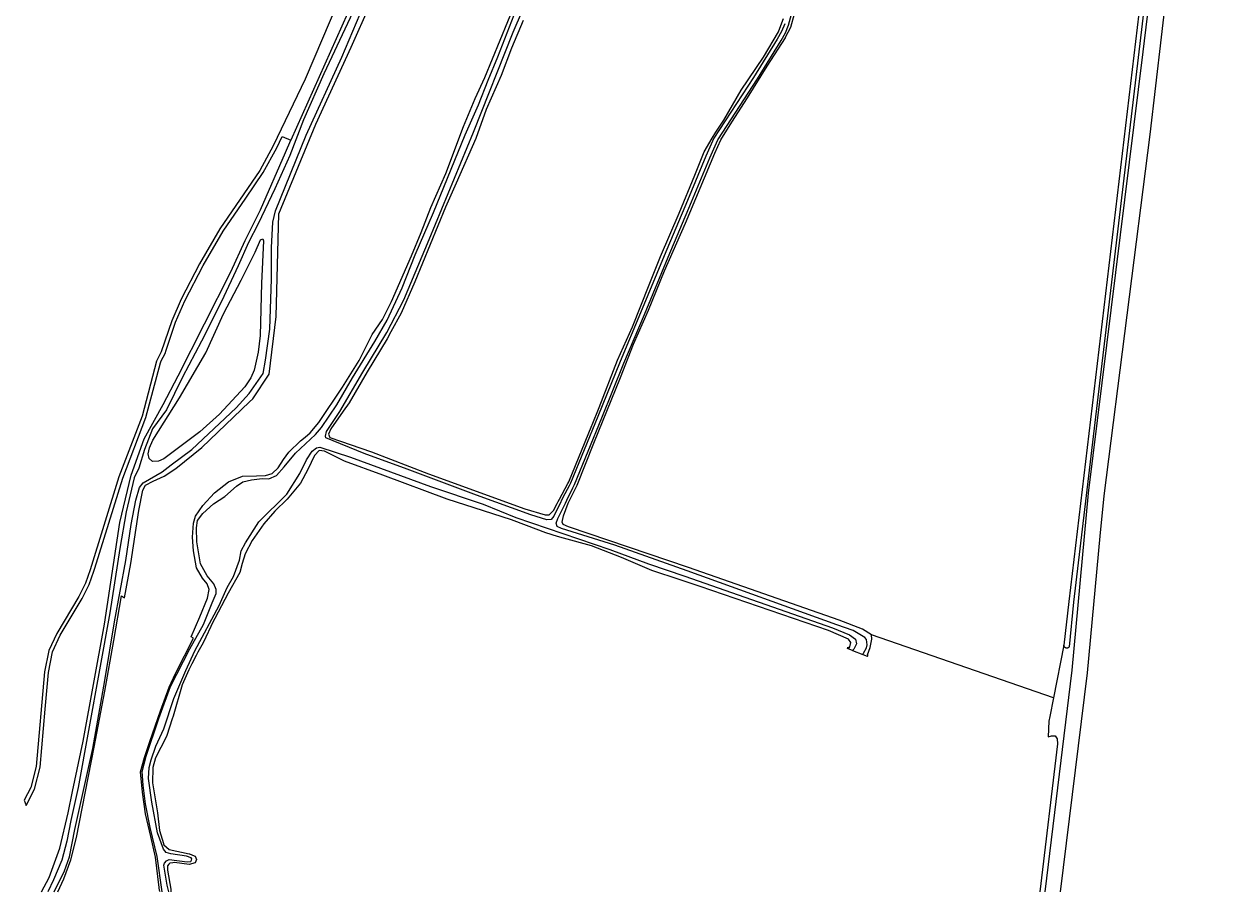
# Model space of a CAD drawing. Extents: x 126000 to 131009, y 393000 to 395500.
# Drawn here: x 130071.2 to 130430.5, y 393000 to 393258.3 of the extents above; entities that cross this region are included whole.
import ezdxf

# ---------------------------------------------------------------- set-up
doc = ezdxf.new("R2010")
doc.units = 0
doc.layers.add('gt-grn-bladgrens', color=7, linetype='Continuous')
doc.layers.add('gx-grn-maaiveld', color=7, linetype='Continuous')

msp = doc.modelspace()

# ---------------------------------------------------------------- linework, layer by layer
at = {"layer": 'gt-grn-bladgrens'}
msp.add_lwpolyline([(130172.34, 393282.94), (130154.91, 393241.87), (130145.35, 393222.04), (130141.33, 393214.76), (130129.47, 393197.35), (130123.45, 393186.99), (130117.97, 393176.42), (130115.14, 393169.96), (130112.04, 393160.71), (130110.63, 393157.96), (130106.33, 393141.56), (130099.41, 393123.5), (130090.85, 393095.83), (130089.42, 393091.92), (130087.45, 393087.91), (130080.91, 393076.93), (130078.53, 393071.8), (130077.27, 393065.47), (130074.79, 393037.34), (130073.17, 393031.02), (130071.2, 393027.25), (130071.76, 393025.74), (130074.3, 393030.59), (130075.98, 393037.14), (130077.5, 393054.38), (130078.46, 393065.3), (130079.68, 393071.42), (130081.97, 393076.37), (130088.51, 393087.34), (130090.52, 393091.45), (130091.99, 393095.44), (130092.27, 393096.36), (130100.54, 393123.11), (130107.47, 393141.2), (130111.76, 393157.52), (130112.02, 393158.05), (130113.15, 393160.24), (130113.48, 393161.24), (130116.26, 393169.53), (130119.06, 393175.9), (130124.51, 393186.41), (130130.48, 393196.71), (130137.16, 393206.5), (130142.36, 393214.13), (130146.41, 393221.49), (130148.04, 393224.86), (130150.61, 393223.74)], dxfattribs=at)
at = {"layer": 'gx-grn-maaiveld'}
for p, q in [((130377.65, 393057.8), (130323.49, 393076.52)), ((130380.73, 393073.48), (130377.65, 393057.8)), ((130317.82, 393071.85), (130320.93, 393070.64))]:
    msp.add_line(p, q, dxfattribs=at)
for points in [[(130428.44, 393476.69), (130430.25, 393469.98), (130430.42, 393468.75), (130430.47, 393467.51), (130430.4, 393466.27), (130430.22, 393465.04), (130425.47, 393424.17), (130418.88, 393370.18), (130404.21, 393250), (130388.02, 393118.69), (130383.13, 393065.96), (130375.1, 393000)], [(130245.6, 393429.89), (130245.5, 393429.64), (130238.46, 393413.7), (130212.42, 393359.27), (130180.95, 393291.72), (130150.61, 393223.74)], [(130415, 393361.55), (130382.19, 393086.4), (130380.73, 393073.48)], [(130416.27, 393361.25), (130383.62, 393086.24), (130382.32, 393072.91), (130382.28, 393072.85), (130382.23, 393072.8), (130382.17, 393072.75), (130382.11, 393072.7), (130382.05, 393072.66), (130381.98, 393072.62), (130381.91, 393072.6), (130381.84, 393072.57), (130381.76, 393072.56), (130381.69, 393072.55), (130381.61, 393072.54), (130381.53, 393072.55), (130381.46, 393072.56), (130381.39, 393072.57), (130381.31, 393072.6), (130381.24, 393072.62), (130381.18, 393072.66), (130381.11, 393072.7), (130381.05, 393072.74), (130380.99, 393072.8), (130380.94, 393072.85), (130380.9, 393072.91), (130380.85, 393072.97), (130380.82, 393073.04), (130380.79, 393073.11), (130380.76, 393073.18), (130380.75, 393073.26), (130380.74, 393073.33), (130380.73, 393073.41), (130380.73, 393073.48)], [(130235.84, 393121.09), (130240.77, 393133.57), (130248.76, 393153.09), (130252.58, 393163.01), (130257.07, 393173.18), (130261.84, 393184.89), (130268.14, 393199.02), (130276.79, 393219.88), (130278.66, 393223.83), (130281.89, 393229.13), (130286.6, 393236.34), (130292.42, 393245.75), (130297.83, 393254.26), (130297.89, 393254.35), (130297.92, 393254.41), (130299.5, 393257.38), (130302.74, 393269.44), (130313.23, 393312.69), (130314.82, 393318.74), (130316.6, 393326.69), (130319.64, 393338.75), (130322.48, 393348.6), (130324.31, 393357.63)], [(130081.21, 393000), (130083.06, 393003.92), (130085.11, 393009.57), (130086.79, 393016.23), (130092.04, 393043.04), (130095.27, 393059.72), (130097.93, 393074.84), (130100.14, 393088.11), (130101.1, 393087.52), (130102.92, 393097.72), (130105.37, 393113.53), (130106.55, 393119.59), (130107.36, 393121.04), (130109.61, 393122.28), (130112.88, 393123.74), (130116.35, 393126.02), (130124.07, 393132.29), (130138.3, 393145.83), (130139.3, 393146.77), (130144.11, 393154.06), (130146.22, 393171.31), (130147, 393201.81), (130158.01, 393228.51), (130168.59, 393251.44), (130185.51, 393289.61)], [(130111.66, 393000), (130111.5, 393000.45), (130111.37, 393001.28), (130110.3, 393010.35), (130108.88, 393016.47), (130107.32, 393023.18), (130106.39, 393029.65), (130105.87, 393035.77), (130107, 393039.99), (130108.64, 393044.79), (130111.77, 393053.93), (130114.36, 393060.91), (130116.23, 393065.02), (130121.6, 393075.51), (130120.93, 393075.88), (130123.54, 393081.91), (130125.75, 393087.41), (130126.29, 393090.02), (130125.72, 393091.71), (130124.27, 393093.34), (130122.5, 393096.5), (130121.65, 393101.51), (130121.36, 393105.61), (130121.59, 393109.71), (130122.19, 393111.81), (130124.41, 393115), (130127.92, 393118.82), (130132.09, 393122.07), (130136.23, 393123.69), (130140.38, 393123.88), (130143.09, 393123.9), (130145.08, 393124.53), (130146.81, 393126.18), (130148.43, 393128.65), (130150, 393130.86), (130153.51, 393134.27), (130154.86, 393135.39), (130156.31, 393136.59), (130158.95, 393139.74), (130165.94, 393150.18), (130170.9, 393158.21), (130174.83, 393165.92), (130177.92, 393170.4), (130180.55, 393175.69), (130186.49, 393189.31), (130189.41, 393196.29), (130192.32, 393203.74), (130196.7, 393213.81), (130202.02, 393227.83), (130205.44, 393236.2), (130208.37, 393242.42), (130222.1, 393275.81)], [(130174.56, 393273.6), (130160.4, 393243.54), (130154.35, 393229.78), (130150.34, 393219.2), (130145.81, 393209.24), (130140.87, 393198.86), (130138.04, 393193.31), (130134.92, 393186.32), (130129.93, 393175.74), (130123.98, 393163.92), (130118.37, 393153.23), (130113.58, 393143.52), (130109.38, 393137.87), (130107.07, 393131.7), (130105.39, 393126.1), (130103.95, 393123.27), (130101.57, 393113.12), (130099.71, 393102.25), (130096.68, 393083.08), (130087.24, 393031.09), (130085.06, 393021.25), (130083.87, 393015.09), (130082.38, 393009.45), (130079.97, 393003.6), (130078.28, 393000)], [(130080.18, 393000), (130083.22, 393006.26), (130084.72, 393010.47), (130086.3, 393018.57), (130091.65, 393042.68), (130095.19, 393062.88), (130098.13, 393080.42), (130101.47, 393098.67), (130103.03, 393109.34), (130104.41, 393116.62), (130105.51, 393120.32), (130106.63, 393121.76), (130112.34, 393124.98), (130114.98, 393127.15), (130121.09, 393131.7), (130134.36, 393144.08), (130138.17, 393148.36), (130142.32, 393154.33), (130143.06, 393158.23), (130144.32, 393167.5), (130144.88, 393182.45), (130144.86, 393191.82), (130145.26, 393199.3), (130146.06, 393202.74), (130155.21, 393225.23), (130165.78, 393248.5), (130173.43, 393266.63)], [(130297.63, 393258.36), (130296.72, 393256.1), (130295.41, 393253.83), (130288.33, 393242.41), (130276.58, 393224.3), (130274.16, 393218.95), (130268.73, 393205.8), (130261.78, 393189.36), (130254.74, 393172.31), (130248.6, 393157.82), (130242.01, 393141.49), (130233.86, 393121.66), (130233.43, 393120.85), (130231.6, 393117.37), (130231.04, 393116.3), (130230.94, 393116.08), (130228.93, 393111.83), (130228.11, 393110.85), (130226.84, 393110.69), (130222.01, 393112.19), (130205.84, 393118.11), (130185.19, 393125.84), (130172.46, 393130.46), (130161.01, 393135.19), (130160.9, 393135.65), (130161.25, 393137.03), (130165.15, 393142.95), (130172.07, 393154.68), (130179.21, 393166.51), (130184.2, 393176.27), (130191.8, 393194.15), (130205.03, 393226.1), (130216.84, 393255.89), (130222.63, 393269.6)], [(130320.93, 393070.64), (130321.12, 393071.02), (130321.96, 393072.59), (130322.2, 393073.51), (130321.94, 393075.15), (130321.52, 393075.76), (130318.02, 393077.83), (130313.15, 393079.53), (130268.63, 393095.54), (130247.07, 393103.21), (130231.16, 393108.16), (130229.92, 393108.77), (130229.56, 393109.79), (130230.06, 393111.12), (130232.33, 393115.7), (130232.75, 393116.55), (130234.55, 393120.25), (130235.03, 393121.24), (130243.18, 393141.07), (130249.78, 393157.4), (130255.92, 393171.89), (130262.96, 393188.95), (130269.9, 393205.38), (130275.34, 393218.53), (130277.75, 393223.88), (130289.5, 393241.99), (130296.58, 393253.41), (130297.9, 393255.68), (130298.8, 393257.94), (130301.89, 393269.33)], [(130379.74, 393000), (130387.81, 393065.21), (130391.6, 393105.92), (130392.72, 393117.9), (130406.42, 393225.39), (130411.5, 393269.01)], [(130112.34, 393000), (130110.81, 393010.55), (130108.7, 393019.13), (130107.32, 393026.24), (130106.61, 393031.76), (130106.32, 393035.86), (130107.52, 393040.42), (130111.32, 393051.61), (130114.73, 393061.16), (130120.54, 393072.37), (130124.63, 393079.57), (130127.14, 393085.99), (130128.35, 393088.81), (130128.34, 393090.04), (130127.67, 393091.72), (130125.65, 393094.06), (130123.68, 393097.68), (130122.61, 393104.23), (130122.52, 393108.38), (130122.81, 393110.58), (130124.44, 393112.59), (130127.59, 393115.48), (130130.9, 393117.71), (130134.41, 393120.75), (130136.35, 393122.05), (130138.85, 393122.63), (130142.02, 393123.01), (130144.02, 393122.92), (130146.37, 393123.92), (130148.65, 393126.49), (130151.95, 393130.56), (130157.9, 393136.14), (130159.73, 393138.25), (130164.29, 393144.99), (130168.99, 393153.01), (130175.61, 393163.81), (130179.25, 393170.19), (130183.79, 393179.75), (130187.66, 393189.66), (130193.04, 393202.24), (130202.5, 393225.3), (130206.47, 393234.24), (130209.39, 393241.59), (130212.26, 393248.52), (130217.13, 393261.1)], [(130233.33, 393122.05), (130240.23, 393138.82), (130240.3, 393139), (130242.43, 393144.19), (130247.86, 393158.31), (130252.34, 393168.23), (130257.3, 393180.71), (130260.63, 393189.08), (130266.22, 393201.98), (130270.9, 393213.33), (130273.66, 393220.26), (130276.04, 393224.38), (130277.17, 393226.14), (130279.48, 393229.73), (130284.69, 393238.63), (130291.28, 393248.41), (130295.83, 393256.02), (130296.53, 393257.89), (130297.28, 393259.92)], [(130219.77, 393259.33), (130216.25, 393251.16), (130213.24, 393242.99), (130208.76, 393232.92), (130205.65, 393224.24), (130199.78, 393210.98), (130196.63, 393203.85), (130187.53, 393181.55), (130183.45, 393172.3), (130180.39, 393166.72), (130179.26, 393164.64), (130173.34, 393154.82), (130167.93, 393145.61), (130166.13, 393143.06), (130162.46, 393137.84), (130161.85, 393136.25), (130162.17, 393135.23), (130174.59, 393130.97), (130191.63, 393124.43), (130220.23, 393114.05), (130226.34, 393112.25), (130227.17, 393112.26), (130227.52, 393112.26), (130228.84, 393113.55), (130229.88, 393115.58), (130230.21, 393116.21), (130230.56, 393116.89)], [(130076.33, 393000), (130078.62, 393004.29), (130081.85, 393012.98), (130084.32, 393023.52), (130085.58, 393029.91), (130088.75, 393044.81), (130095.16, 393079.72), (130099.65, 393109.9), (130103.03, 393124.08), (130106.95, 393134.88), (130112.62, 393145.07), (130117.06, 393153.61), (130132.73, 393184.6), (130136.97, 393193.86), (130141.56, 393203.03), (130148.97, 393220.05), (130150.61, 393223.74)], [(130141.47, 393165.64), (130140.9, 393160.62), (130139.71, 393155.33), (130138.65, 393153.02), (130136.88, 393150.3), (130129.41, 393142.15), (130123.46, 393136.89), (130112.82, 393128.87), (130111.19, 393128.24), (130109.39, 393128.11), (130108.46, 393129.02), (130108.14, 393130.35), (130108.54, 393132.2), (130109.55, 393134.46), (130117.45, 393147.03), (130125.28, 393160.45), (130130.52, 393172.01), (130135.77, 393182.03), (130140.01, 393190.46), (130141.57, 393194.05), (130142.23, 393194.36), (130142.49, 393193.75), (130141.87, 393181.15), (130141.47, 393165.64)], [(130114.31, 393000), (130113.79, 393002.02), (130112.83, 393007.9), (130112.98, 393008.57), (130113.54, 393009.23), (130114.4, 393009.6), (130119.73, 393008.92), (130120.86, 393009.08), (130121.06, 393009.44), (130121.11, 393009.85), (130120.9, 393010.16), (130119.51, 393010.66), (130114.9, 393011.29), (130113.52, 393011.69), (130112.64, 393012.71), (130110.91, 393017.56), (130109.21, 393026.71), (130108.19, 393033.75), (130108.42, 393037.03), (130108.97, 393039.34), (130110.42, 393043.34), (130112.74, 393048.53), (130115.8, 393057.57), (130119.37, 393065.94), (130122.04, 393071.79), (130129.26, 393085.28), (130131.63, 393090.63), (130133.55, 393093.87), (130135.35, 393098.76), (130135.83, 393101.56), (130137.06, 393103.93), (130141.05, 393110.15), (130149.39, 393118.36), (130153.29, 393124.53), (130155.25, 393128.59), (130156.98, 393131.16), (130158.2, 393132.2), (130159.27, 393132.41), (130168.36, 393129.35), (130192.23, 393120.67), (130207.83, 393115.36), (130217.59, 393111.44), (130245.57, 393101.87), (130257.07, 393097.61), (130267.91, 393093.98), (130311.87, 393078.57), (130316.91, 393076.51), (130318.76, 393075.24), (130319.03, 393073.81), (130318.17, 393072.27), (130318.11, 393072.19), (130317.82, 393071.85)], [(130317.82, 393071.85), (130316.55, 393072.34), (130316.31, 393072.44), (130316.46, 393072.83), (130316.87, 393072.68), (130317.06, 393072.89), (130317.36, 393074.22), (130316.64, 393075.24), (130310.68, 393077.75), (130272.45, 393090.86), (130266.53, 393092.89), (130258.11, 393095.69), (130249.02, 393099.57), (130240.08, 393102.98), (130231.77, 393105.28), (130230, 393105.81), (130226.48, 393106.87), (130220.78, 393109.01), (130216.27, 393110.69), (130207.95, 393113.37), (130197.12, 393116.93), (130177.96, 393124.06), (130166.56, 393128.17), (130160.65, 393131.15), (130159.01, 393131.34), (130157.64, 393129.84), (130155.67, 393125.73), (130153.5, 393121.62), (130149.54, 393116.93), (130145.88, 393113.32), (130142.53, 393109.55), (130139.04, 393104.56), (130137.02, 393100.6), (130136.12, 393097.73), (130135.42, 393095.06), (130131.98, 393088.94), (130127.94, 393081.32), (130127.59, 393080.66), (130124.51, 393074.14), (130122.96, 393071.32), (130122.43, 393070.36), (130121.08, 393067.92), (130120.22, 393066.05), (130118.21, 393061.65), (130115.54, 393052.34), (130115.31, 393051.54), (130113.66, 393046.51), (130113.44, 393046.08), (130110.33, 393039.93), (130109.48, 393037.05), (130109.41, 393032.49), (130110.86, 393023.54), (130111.51, 393018.27), (130112.66, 393014.44), (130112.7, 393014.28), (130112.78, 393014.03), (130114.37, 393012.56), (130120.37, 393011.29), (130120.43, 393011.27), (130121.77, 393010.74), (130122.07, 393010.62), (130122.49, 393009.6), (130122.14, 393008.68), (130120.3, 393008.15), (130115.94, 393008.73), (130115.49, 393008.66), (130114.56, 393008.52), (130114.27, 393008.23), (130113.85, 393007.79), (130113.86, 393006.46), (130114.87, 393000.84), (130114.88, 393000)], [(130230.56, 393116.89), (130233.06, 393121.54), (130233.33, 393122.05)], [(130233.13, 393115.68), (130233.14, 393115.7), (130235.42, 393120.24), (130235.84, 393121.09)], [(130323.49, 393076.52), (130320.81, 393078.24), (130313.83, 393080.85), (130268.96, 393096.54), (130233.28, 393108.61), (130231.69, 393109.37), (130231.38, 393110.03), (130231.82, 393111.88), (130233.13, 393115.68)], [(130320.93, 393070.64), (130322.17, 393070.15), (130322.28, 393070.11), (130322.44, 393070.5), (130322.31, 393070.55), (130323.11, 393072.73), (130323.6, 393075.19), (130323.49, 393076.52)], [(130377.65, 393057.8), (130376.56, 393052.24), (130376.29, 393050.83), (130376.11, 393046.11), (130377.04, 393046.41), (130378.17, 393046.42), (130378.78, 393045.6), (130378.89, 393044.06), (130373.55, 393000)]]:
    msp.add_lwpolyline(points, dxfattribs=at)

doc.saveas('drawing.dxf')
